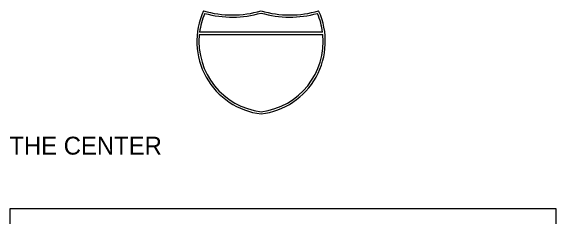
# Model space of a CAD drawing. Extents: x 2193008 to 2198143, y 1236112 to 1237864.
# Drawn here: x 2195550.3 to 2195887.2, y 1237333.6 to 1237461.1 of the extents above; entities that cross this region are included whole.
import ezdxf

# ---------------------------------------------------------------- set-up
doc = ezdxf.new("R2010")
doc.units = 0
for name, color, linetype in [('GSOUTLINE', 7, 'Continuous'), ('Level 55', 7, 'Continuous'), ('M-ROADS', 7, 'Continuous')]:
    doc.layers.add(name, color=color, linetype=linetype)

msp = doc.modelspace()

# ---------------------------------------------------------------- linework, layer by layer
at = {"layer": 'GSOUTLINE'}
for points in [[(2195744.36, 1237447.75), (2195667.78, 1237447.75)], [(2195667.63, 1237446.42), (2195744.52, 1237446.42)]]:
    msp.add_lwpolyline(points, dxfattribs=at)
for centre, major_axis, start_param, end_param in [((2195711.41, 1237442.1), (45.32, 0), 2.709569, 4.594469), ((2195688.16, 1237522.49), (63.98, 0), 4.428637, 4.996141), ((2195723.99, 1237522.49), (63.98, 0), 4.428637, 4.996141), ((2195700.74, 1237442.1), (45.32, 0), 4.830309, 6.715209), ((2195711.41, 1237442.1), (43.99, 0), 2.735396, 3.01287), ((2195688.16, 1237522.49), (65.31, 0), 4.446475, 4.990194), ((2195723.99, 1237522.49), (65.31, 0), 4.434584, 4.978303), ((2195700.74, 1237442.1), (43.99, 0), 0.128722, 0.406196), ((2195711.41, 1237442.1), (43.99, 0), 3.043371, 4.590878), ((2195700.74, 1237442.1), (43.99, 0), 4.8339, 6.381407)]:
    msp.add_ellipse(centre, major_axis=major_axis, ratio=0.999829, start_param=start_param, end_param=end_param, dxfattribs=at)
at = {"layer": 'M-ROADS'}
msp.add_lwpolyline([(2195549.71, 1237118.04), (2195889.71, 1237118.04), (2195889.71, 1237338.04), (2195549.71, 1237338.04)], close=True, dxfattribs=at)

# ---------------------------------------------------------------- texts
at = {"layer": 'Level 55'}
msp.add_text('2) SPECIAL DESIGN POSTS ARE NEEDED BECAUSE THE DISTANCE BETWEEN THE BOTTOM OF THE CENTER', height=11.1046, dxfattribs=at).set_placement((2194857.18, 1237371.81))

doc.saveas('drawing.dxf')
